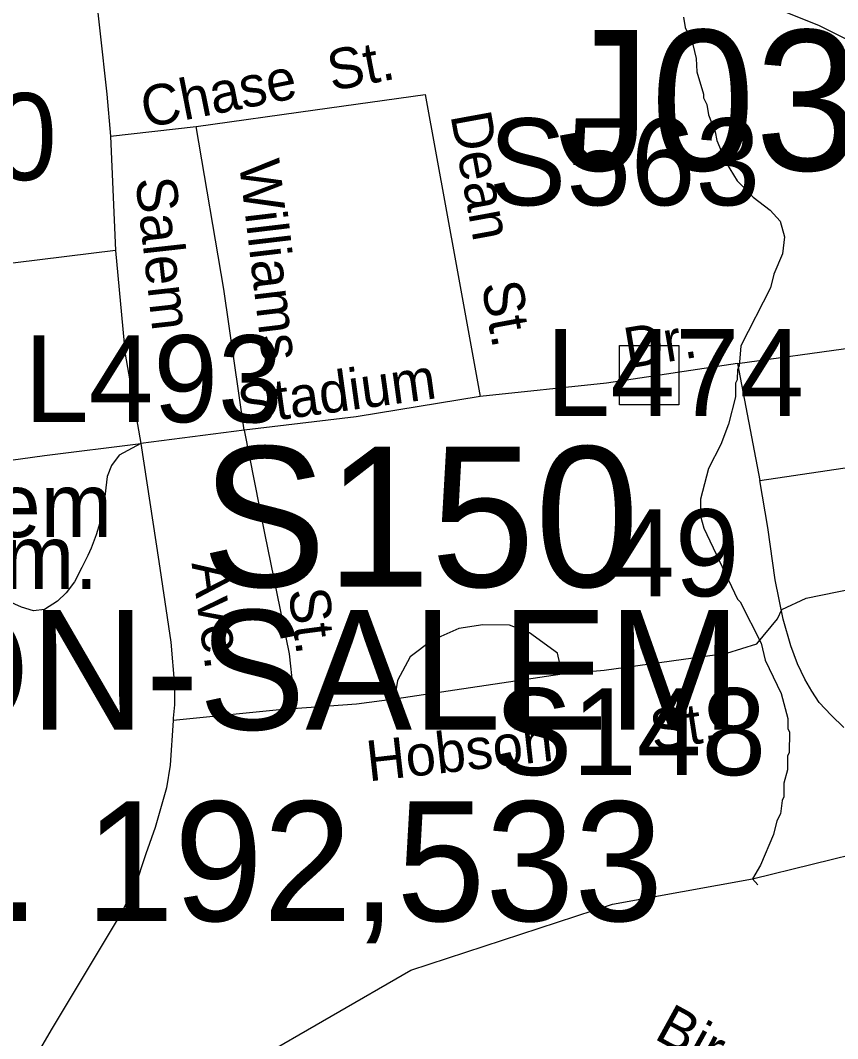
# Model space of a CAD drawing. Extents: x 1547597 to 1699558, y 810033 to 920809.
# Drawn here: x 1634126 to 1636039, y 852372 to 854755 of the extents above; entities that cross this region are included whole.
import ezdxf

# ---------------------------------------------------------------- set-up
doc = ezdxf.new("R2010")
doc.units = 0
for name, color, linetype in [('Exist Civil Demographics City Label', 7, 'Continuous'), ('Exist Cultural Cemetery Label', 7, 'Continuous'), ('Exist Hydrographic Creek Single Shore', 7, 'Continuous'), ('Exist Hydrographic Misc Water Feature', 7, 'Continuous'), ('Exist Railroad Mainline', 7, 'Continuous'), ('Exist Road Non-System Structure Non-Sys Other CELL', 7, 'Continuous'), ('Exist Road Non-System Structure Non-Sys Other Number Label', 7, 'Continuous'), ('Exist Road Non-System Type 51', 7, 'Continuous'), ('Exist Road Non-System Type 51 Label', 7, 'Continuous'), ('Exist Road Primary Interstate Structure Cantilever Sign Number Label', 7, 'Continuous'), ('Exist Road Primary Interstate Structure Ovrhead Sign Number Label', 7, 'Continuous'), ('Exist Road Secondary Structure Standard Bridge Number Label', 7, 'Continuous')]:
    doc.layers.add(name, color=color, linetype=linetype)

msp = doc.modelspace()

# ---------------------------------------------------------------- linework, layer by layer
at = {"layer": 'Exist Hydrographic Creek Single Shore'}
msp.add_lwpolyline([(1634481.2, 852209.2), (1635040.4, 852532.1), (1635512.4, 852686.5), (1635840.3, 852746.2), (1636258.7, 852849.2), (1636513.2, 852840.3), (1636651.8, 852769.5), (1636724.3, 852627.4), (1636811.6, 852557.8), (1636887, 852537.1), (1637212.5, 852568.2), (1637348.9, 852596.8), (1637394.3, 852596.8), (1637435.5, 852585.2), (1637484, 852548.2), (1637579, 852454.3), (1637681.3, 852394.2), (1637727.8, 852371)], dxfattribs=at)
at = {"layer": 'Exist Hydrographic Misc Water Feature'}
for points in [[(1635678.7, 854762), (1635682.5, 854738), (1635700.3, 854697.9), (1635708, 854665.8), (1635709.8, 854633.9), (1635725.4, 854581.8), (1635725.3, 854573.8), (1635733.2, 854557.7), (1635737.1, 854533.7), (1635752.8, 854493.7), (1635756.6, 854473.6), (1635778.2, 854421.5), (1635803.9, 854379.3), (1635841.5, 854341), (1635881.3, 854310.8), (1635905.1, 854284.6), (1635914.9, 854248.5), (1635910.5, 854208.6), (1635890.2, 854160.8), (1635882, 854128.9), (1635813.1, 853993.5), (1635808.8, 853945.6), (1635804.7, 853937.6), (1635804.6, 853913.6), (1635800.5, 853905.7), (1635800.3, 853873.7), (1635783.9, 853809.9), (1635765.6, 853762.1), (1635737.2, 853706.3), (1635718.7, 853634.5), (1635718.4, 853594.6), (1635726.2, 853566.5), (1635804.9, 853400), (1635810.9, 853394), (1635860.2, 853297.6), (1635869.9, 853257.6), (1635907.4, 853179.3), (1635923, 853121.2), (1635922.7, 853097.3), (1635926.6, 853089.3), (1635926.3, 853041.3), (1635922.3, 853033.3), (1635922, 853001.3), (1635913.8, 852969.5), (1635913.6, 852937.5), (1635909.6, 852929.5), (1635905.3, 852897.6)], [(1635905.3, 852897.6), (1635897.2, 852881.6), (1635889, 852849.7), (1635858.6, 852778), (1635840.3, 852746.2), (1635852.2, 852732.1)]]:
    msp.add_lwpolyline(points, dxfattribs=at)
at = {"layer": 'Exist Railroad Mainline'}
for points in [[(1635997.2, 854741.6), (1635913.1, 854775.3), (1635814.8, 854813.2)], [(1636138.1, 854663.9), (1636082.6, 854698.7), (1635997.2, 854741.6)]]:
    msp.add_lwpolyline(points, dxfattribs=at)
at = {"layer": 'Exist Road Non-System Structure Non-Sys Other CELL'}
msp.add_lwpolyline([(1635528.5, 853994.2), (1635667.4, 853994.2), (1635667.4, 853855.1), (1635528.5, 853855.1)], close=True, dxfattribs=at)
at = {"layer": 'Exist Road Non-System Type 51'}
for p, q in [((1634337.6, 854483.7), (1634537.6, 854506.2)), ((1634337.6, 854483.7), (1634348.9, 854215.9)), ((1635805.2, 853951.7), (1635857.3, 853678.1)), ((1634650.3, 853795.8), (1634408, 853764.8)), ((1635857.3, 853678.1), (1636321.6, 853747.7)), ((1634764.2, 853144.2), (1634913.1, 853155.4)), ((1634764.2, 853144.2), (1634484.1, 853116.5))]:
    msp.add_line(p, q, dxfattribs=at)
for points in [[(1634264.6, 854992.6), (1634276, 854956.3), (1634285.7, 854920.3), (1634293.5, 854888.3), (1634303.5, 854808.5), (1634312.1, 854730), (1634328.7, 854582), (1634337.6, 854483.7)], [(1634537.6, 854506.2), (1634816.5, 854545.7), (1635074, 854581.1), (1635148.2, 854174.6), (1635202.5, 853874.8)], [(1634650.3, 853795.8), (1634602.4, 854125.7), (1634537.6, 854506.2)], [(1634348.9, 854215.9), (1634115, 854187.7), (1633748.8, 854142.6), (1633703.7, 854134.1), (1633672.7, 854131.3), (1633636.1, 854117.2), (1633627.6, 854086.2), (1633633.3, 854043.9), (1633638.9, 853973.4), (1633655.8, 853821.2), (1633678.3, 853671.8)], [(1634348.9, 854215.9), (1634371.4, 853973.4), (1634408, 853764.8)], [(1635805.2, 853951.7), (1636075.4, 853989.1), (1636391.5, 854043.7), (1636466.2, 854052.3), (1636546, 854065.4), (1636620.2, 854073.6), (1636715.7, 854076.8)], [(1635805.2, 853951.7), (1635498.3, 853905.8), (1635202.5, 853874.8)], [(1635202.5, 853874.8), (1634912.3, 853826.9), (1634650.3, 853795.8)], [(1634650.3, 853795.8), (1634697.9, 853555.1), (1634755.3, 853272.3), (1634764.2, 853192.8), (1634764.2, 853144.2)], [(1633678.3, 853671.8), (1633940.3, 853702.8), (1634182.6, 853736.7), (1634408, 853764.8)], [(1634408, 853764.8), (1634357.6, 853737.2), (1634339.5, 853713.4), (1634329.2, 853687.4), (1634322.8, 853627.5), (1634312.2, 853578.8), (1634303.8, 853550.6), (1634292.5, 853519.6), (1634284.1, 853502.7), (1634270, 853474.5), (1634253.1, 853440.7), (1634233.3, 853415.3), (1634213.6, 853395.6), (1634182.6, 853375.8), (1634157.3, 853373), (1634129.1, 853381.5), (1634098.1, 853395.6), (1634067.1, 853426.6), (1633982.6, 853516.8)], [(1634408, 853764.8), (1634450.3, 853488.6), (1634478.4, 853299.7), (1634486.9, 853198.2), (1634486.9, 853153.1), (1634484.1, 853122.1), (1634484.1, 853116.5)], [(1635929.7, 853291.4), (1635912.2, 853353.6), (1635893, 853445.7), (1635876.3, 853567.9), (1635857.3, 853678.1)], [(1635908.7, 853376.2), (1635965.8, 853402.8), (1636115.1, 853433.4), (1636232.5, 853442.4)], [(1635493.1, 853234.5), (1635779.8, 853274), (1635850, 853295.8), (1635898.4, 853354.5), (1635908.7, 853376.2)], [(1635394.9, 853225.5), (1635383.4, 853274.1), (1635318.3, 853321.3), (1635271.1, 853339.2), (1635208.6, 853340.5), (1635152.4, 853331.5), (1635089.9, 853303.4), (1635038.9, 853265.1), (1635009.5, 853210.2), (1635001.9, 853166.8)], [(1636053.7, 853100.2), (1636024.1, 853128.6), (1635996.5, 853158.8), (1635978.6, 853185), (1635962.9, 853213.1), (1635945.3, 853249.3), (1635929.7, 853291.4)], [(1635001.9, 853166.8), (1635394.9, 853225.5)], [(1635394.9, 853225.5), (1635493.1, 853234.5)], [(1634913.1, 853155.4), (1635001.9, 853166.8)], [(1634484.1, 853116.5), (1634477.1, 853011.6), (1634468.3, 852958.6), (1634441.8, 852865.8), (1634419.7, 852804), (1634393.2, 852724.4), (1634357.9, 852658.1), (1634269.1, 852509.8), (1634200.8, 852396.6)], [(1634200.8, 852396.6), (1634154.9, 852317.4), (1634080.3, 852177.2)]]:
    msp.add_lwpolyline(points, dxfattribs=at)

# ---------------------------------------------------------------- texts
at = {"layer": 'Exist Civil Demographics City Label'}
for s, p in [('WINSTON-SALEM', (1632651.3, 853094.9)), ('POP. 192,533', (1633279, 852647.2))]:
    msp.add_text(s, height=280, dxfattribs=at).set_placement(p)
at = {"layer": 'Exist Cultural Cemetery Label'}
for s, p in [('Salem', (1633772.5, 853545.5)), ('Cem.', (1633829.3, 853423.8))]:
    msp.add_text(s, height=150, dxfattribs=at).set_placement(p)
at = {"layer": 'Exist Road Non-System Structure Non-Sys Other Number Label'}
msp.add_text('J0372', height=328.08, dxfattribs=at).set_placement((1635382.7, 854403.7))
at = {"layer": 'Exist Road Non-System Type 51 Label'}
for s, rotation, p in [('St.', 10.8728, (1634855.2, 854589.2)), ('Chase', 11.2861, (1634419.1, 854502.5)), ('Dean', 280.3416, (1635132.9, 854532.9)), ('Williams', 276.7642, (1634637.8, 854423.3)), ('Salem', 276.3993, (1634395.6, 854383.6)), ('St.', 280.4054, (1635205.2, 854137.1)), ('Dr.', 9.3595, (1635547.8, 853939.9)), ('Stadium', 7.8428, (1634642.3, 853807.2)), ('Ave.', 277.4883, (1634527, 853484.5)), ('St.', 277.4896, (1634753.6, 853421.3)), ('St.', 8.7473, (1635608.3, 853045.8)), ('Hobson', 6.4158, (1634941.8, 852973.7)), ('Birch', 331.2052, (1635607.2, 852373.1))]:
    msp.add_text(s, height=95, rotation=rotation, dxfattribs=at).set_placement(p)
at = {"layer": 'Exist Road Primary Interstate Structure Cantilever Sign Number Label'}
for s, p in [('L493', (1634135.2, 853814.5)), ('L474', (1635356, 853828.8))]:
    msp.add_text(s, height=203.41, dxfattribs=at).set_placement(p)
at = {"layer": 'Exist Road Primary Interstate Structure Ovrhead Sign Number Label'}
for s, height, p in [('S570', 203.41, (1633576.9, 854381)), ('S563', 203.41, (1635222.6, 854322)), ('S150', 328.08, (1634550.1, 853429.3)), ('S148', 203.41, (1635236.6, 852988.6))]:
    msp.add_text(s, height=height, dxfattribs=at).set_placement(p)
at = {"layer": 'Exist Road Secondary Structure Standard Bridge Number Label'}
msp.add_text('49', height=203.41, dxfattribs=at).set_placement((1635507, 853407.1))

doc.saveas('drawing.dxf')
